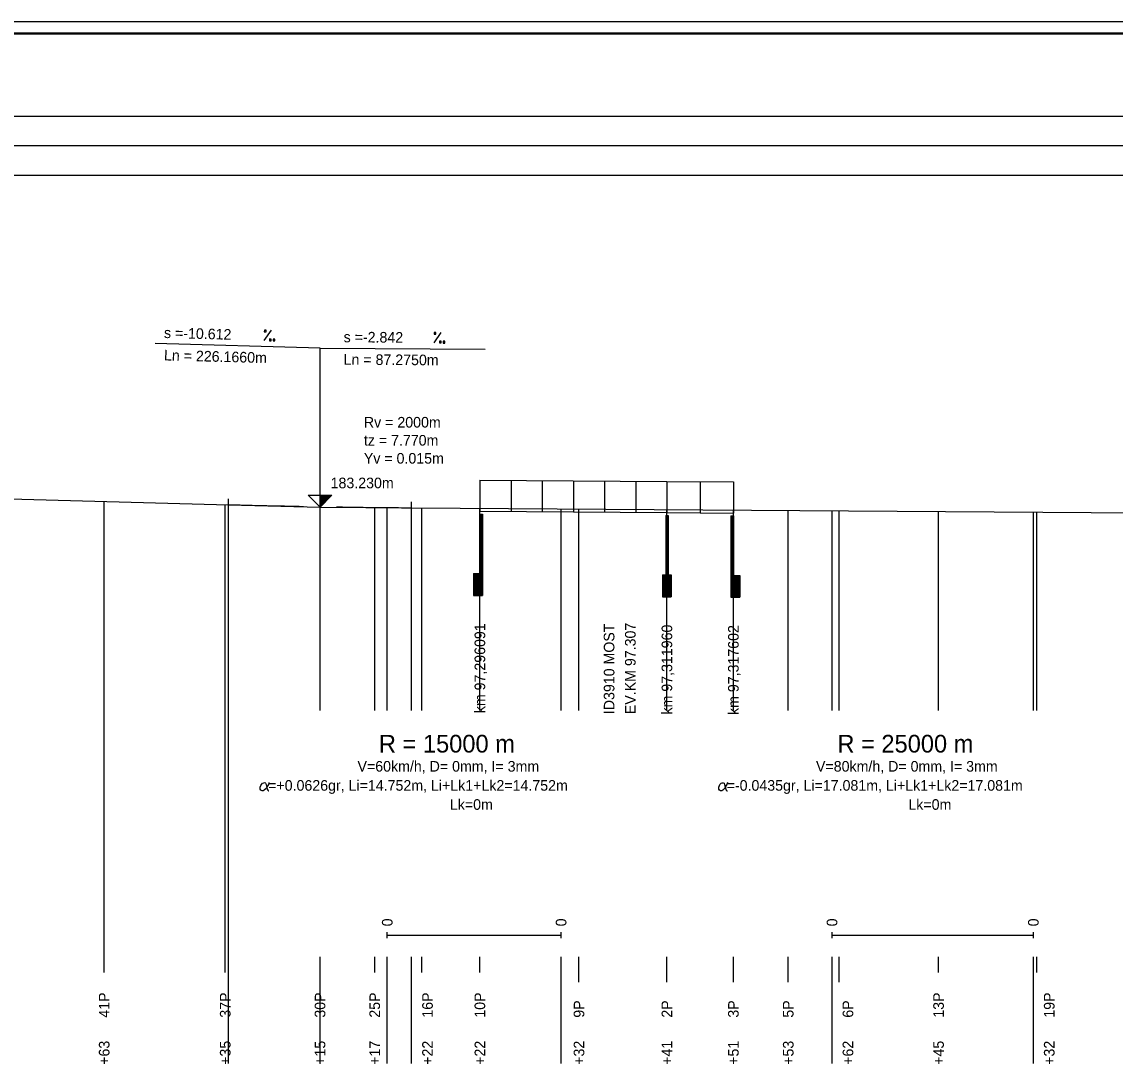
# Model space of a CAD drawing. Extents: x 0 to 10087, y -805 to 297.
# Drawn here: x 1894.5 to 2080, y 120.1 to 297 of the extents above; entities that cross this region are included whole.
import ezdxf

# ---------------------------------------------------------------- set-up
doc = ezdxf.new("R2010")
doc.units = 0
for name, color, linetype in [('CARKY_HODNOT', 7, 'Continuous'), ('NIVELETA_CARA', 7, 'Continuous'), ('NIVELETA_TEXT', 7, 'Continuous'), ('OBJEKTY_TEXT', 7, 'Continuous'), ('OBJEKTY_TVAR', 7, 'Continuous'), ('PARAM_R', 7, 'Continuous'), ('PARAM_TEXT', 7, 'Continuous'), ('PREV_CARA', 7, 'Continuous'), ('PREV_TEXT', 7, 'Continuous'), ('RAM', 7, 'Continuous'), ('TEXT', 7, 'Continuous')]:
    doc.layers.add(name, color=color, linetype=linetype)

msp = doc.modelspace()

# ---------------------------------------------------------------- linework, layer by layer
at = {"layer": 'CARKY_HODNOT'}
for p, q in [((1908.42, 138.35), (1908.42, 215.62)), ((1928.96, 138.35), (1928.96, 215.08)), ((1929.51, 138.35), (1929.51, 215.06)), ((1945.05, 180.14), (1945.05, 214.73)), ((1945.05, 180.14), (1945.05, 214.73)), ((1954.33, 180.14), (1954.33, 214.6)), ((1956.46, 180.14), (1956.46, 214.57)), ((1960.59, 180.14), (1960.59, 214.54)), ((1962.34, 180.14), (1962.34, 214.53)), ((1972.18, 180.14), (1972.18, 214.46)), ((1985.96, 180.14), (1985.96, 214.36)), ((1989, 180.14), (1989, 214.34)), ((2003.92, 180.14), (2003.92, 214.23)), ((2015.2, 180.14), (2015.2, 214.15)), ((2024.51, 180.14), (2024.51, 214.09)), ((2031.94, 180.14), (2031.94, 214.03)), ((2033.13, 180.14), (2033.13, 214.02)), ((2050.02, 180.14), (2050.02, 213.9)), ((2066.11, 180.14), (2066.11, 213.79)), ((2066.7, 180.14), (2066.7, 213.79)), ((1908.42, 135.65), (1908.42, 138.35)), ((1928.96, 135.65), (1928.96, 138.35)), ((1929.51, 126.2), (1929.51, 138.35)), ((1945.05, 135.65), (1945.05, 138.35)), ((1945.05, 126.2), (1945.05, 138.35)), ((1954.33, 135.65), (1954.33, 138.35)), ((1956.46, 126.2), (1956.46, 138.35)), ((1960.59, 126.2), (1960.59, 138.35)), ((1962.34, 135.65), (1962.34, 138.35)), ((1972.18, 135.65), (1972.18, 138.35)), ((1985.96, 126.2), (1985.96, 138.35)), ((1989, 134), (1989, 138.35)), ((2003.92, 134), (2003.92, 138.35)), ((2015.2, 134), (2015.2, 138.35)), ((2024.51, 134), (2024.51, 138.35)), ((2031.94, 126.2), (2031.94, 138.35)), ((2033.13, 134), (2033.13, 138.35)), ((2050.02, 135.65), (2050.02, 138.35)), ((2066.11, 126.2), (2066.11, 138.35)), ((2066.7, 135.65), (2066.7, 138.35)), ((1929.51, 120.25), (1929.51, 126.2)), ((1945.05, 120.25), (1945.05, 126.2)), ((1956.46, 120.25), (1956.46, 126.2)), ((1960.59, 120.25), (1960.59, 126.2)), ((1985.96, 120.25), (1985.96, 126.2)), ((2031.94, 120.25), (2031.94, 126.2)), ((2066.11, 120.25), (2066.11, 126.2))]:
    msp.add_line(p, q, dxfattribs=at)
at = {"layer": 'NIVELETA_CARA'}
for p, q in [((300, 281), (8321.33, 281)), ((300, 276), (8321.33, 276)), ((300, 271), (8321.33, 271)), ((1945.05, 241.65), (1917.05, 242.39)), ((1945.05, 214.65), (1945.05, 241.65)), ((1945.05, 241.65), (1973.05, 241.45)), ((1498.66, 226.49), (1929.51, 215.06)), ((1929.51, 215.06), (1929.51, 216.06)), ((1945.05, 214.65), (1943.05, 216.65)), ((1943.05, 216.65), (1947.05, 216.65)), ((1945.05, 214.65), (1945.05, 216.65)), ((1947.05, 216.65), (1945.05, 214.65)), ((1945.12, 214.72), (1945.12, 216.65)), ((1945.19, 214.78), (1945.19, 216.65)), ((1945.25, 214.85), (1945.25, 216.65)), ((1945.32, 214.92), (1945.32, 216.65)), ((1945.39, 214.98), (1945.39, 216.65)), ((1945.45, 215.05), (1945.45, 216.65)), ((1945.52, 215.12), (1945.52, 216.65)), ((1945.59, 215.18), (1945.59, 216.65)), ((1945.65, 215.25), (1945.65, 216.65)), ((1945.72, 215.32), (1945.72, 216.65)), ((1945.79, 215.38), (1945.79, 216.65)), ((1945.85, 215.45), (1945.85, 216.65)), ((1945.92, 215.52), (1945.92, 216.65)), ((1945.99, 215.58), (1945.99, 216.65)), ((1946.05, 215.65), (1946.05, 216.65)), ((1946.12, 215.72), (1946.12, 216.65)), ((1946.19, 215.78), (1946.19, 216.65)), ((1946.25, 215.85), (1946.25, 216.65)), ((1946.32, 215.92), (1946.32, 216.65)), ((1946.39, 215.98), (1946.39, 216.65)), ((1946.45, 216.05), (1946.45, 216.65)), ((1946.52, 216.12), (1946.52, 216.65)), ((1946.59, 216.18), (1946.59, 216.65)), ((1946.65, 216.25), (1946.65, 216.65)), ((1946.72, 216.32), (1946.72, 216.65)), ((1946.79, 216.38), (1946.79, 216.65)), ((1946.85, 216.45), (1946.85, 216.65)), ((1946.92, 216.52), (1946.92, 216.65)), ((1946.99, 216.58), (1946.99, 216.65)), ((1960.59, 214.54), (1960.59, 215.54)), ((1929.51, 215.06), (1945.05, 214.65)), ((1929.51, 215.06), (1930.01, 215.05)), ((1930.01, 215.05), (1930.51, 215.04)), ((1930.51, 215.04), (1931.01, 215.02)), ((1931.01, 215.02), (1931.51, 215.01)), ((1931.51, 215.01), (1932.01, 215)), ((1932.01, 215), (1932.51, 214.99)), ((1932.51, 214.99), (1933.01, 214.97)), ((1933.01, 214.97), (1933.51, 214.96)), ((1933.51, 214.96), (1934.01, 214.95)), ((1934.01, 214.95), (1934.51, 214.94)), ((1934.51, 214.94), (1935.01, 214.93)), ((1935.01, 214.93), (1935.51, 214.91)), ((1935.51, 214.91), (1936.01, 214.9)), ((1936.01, 214.9), (1936.51, 214.89)), ((1936.51, 214.89), (1937.01, 214.88)), ((1937.01, 214.88), (1937.51, 214.87)), ((1937.51, 214.87), (1938.01, 214.86)), ((1938.01, 214.86), (1938.51, 214.85)), ((1938.51, 214.85), (1939.01, 214.84)), ((1939.01, 214.84), (1939.51, 214.83)), ((1939.51, 214.83), (1940.01, 214.82)), ((1940.01, 214.82), (1940.51, 214.81)), ((1940.51, 214.81), (1941.01, 214.8)), ((1941.01, 214.8), (1941.51, 214.79)), ((1941.51, 214.79), (1942.01, 214.78)), ((1942.01, 214.78), (1942.25, 214.78)), ((1945.05, 214.65), (1960.59, 214.54)), ((1947.85, 214.68), (1948.35, 214.67)), ((1948.35, 214.67), (1948.85, 214.67)), ((1948.85, 214.67), (1949.35, 214.66)), ((1949.35, 214.66), (1949.85, 214.65)), ((1949.85, 214.65), (1950.35, 214.65)), ((1950.35, 214.65), (1950.85, 214.64)), ((1950.85, 214.64), (1951.35, 214.63)), ((1951.35, 214.63), (1951.85, 214.63)), ((1951.85, 214.63), (1952.35, 214.62)), ((1952.35, 214.62), (1952.85, 214.61)), ((1952.85, 214.61), (1953.35, 214.61)), ((1953.35, 214.61), (1953.85, 214.6)), ((1953.85, 214.6), (1954.35, 214.6)), ((1954.35, 214.6), (1954.85, 214.59)), ((1954.85, 214.59), (1955.35, 214.59)), ((1955.35, 214.59), (1955.85, 214.58)), ((1955.85, 214.58), (1956.35, 214.58)), ((1956.35, 214.58), (1956.85, 214.57)), ((1956.85, 214.57), (1957.35, 214.57)), ((1957.35, 214.57), (1957.85, 214.56)), ((1957.85, 214.56), (1958.35, 214.56)), ((1958.35, 214.56), (1958.85, 214.55)), ((1958.85, 214.55), (1959.35, 214.55)), ((1959.35, 214.55), (1959.85, 214.54)), ((1959.85, 214.54), (1960.35, 214.54)), ((1960.35, 214.54), (1960.59, 214.54)), ((1960.59, 214.54), (2116.91, 213.43))]:
    msp.add_line(p, q, dxfattribs=at)
at = {"layer": 'NIVELETA_TEXT'}
for p, q in [((1935.55, 242.91), (1936.79, 244.67)), ((1935.6, 244.7), (1935.59, 244.4)), ((1935.59, 244.4), (1935.89, 244.39)), ((1935.9, 244.69), (1935.6, 244.7)), ((1935.6, 244.7), (1935.6, 244.69)), ((1935.89, 244.39), (1935.9, 244.69)), ((1936.47, 243.18), (1936.46, 242.88)), ((1936.76, 243.17), (1936.47, 243.18)), ((1936.47, 243.18), (1936.47, 243.17)), ((1936.76, 242.87), (1936.76, 243.17)), ((1937.08, 243.16), (1937.07, 242.86)), ((1937.09, 243.16), (1937.08, 243.16)), ((1937.38, 243.15), (1937.09, 243.16)), ((1937.37, 242.86), (1937.38, 243.15)), ((1964.41, 242.52), (1965.61, 244.3)), ((1964.42, 244.31), (1964.42, 244.01)), ((1964.72, 244.31), (1964.42, 244.31)), ((1964.42, 244.31), (1964.42, 244.3)), ((1964.42, 244.01), (1964.71, 244.01)), ((1964.71, 244.01), (1964.72, 244.31)), ((1936.46, 242.88), (1936.76, 242.87)), ((1937.07, 242.86), (1937.37, 242.86)), ((1965.32, 242.81), (1965.31, 242.51)), ((1965.31, 242.51), (1965.61, 242.51)), ((1965.61, 242.8), (1965.32, 242.81)), ((1965.32, 242.81), (1965.32, 242.8)), ((1965.61, 242.51), (1965.61, 242.8)), ((1965.93, 242.8), (1965.93, 242.5)), ((1965.94, 242.8), (1965.93, 242.8)), ((1965.93, 242.5), (1966.23, 242.5)), ((1966.23, 242.8), (1965.94, 242.8)), ((1966.23, 242.5), (1966.23, 242.8))]:
    msp.add_line(p, q, dxfattribs=at)
at = {"layer": 'OBJEKTY_TVAR'}
for p, q in [((1972.18, 219.25), (1972.18, 213.96)), ((1972.18, 219.25), (2003.92, 219.02)), ((1977.47, 219.21), (1977.47, 213.92)), ((1982.76, 219.17), (1982.76, 213.88)), ((1988.05, 219.13), (1988.05, 213.84)), ((1993.34, 219.1), (1993.34, 213.81)), ((1998.63, 219.06), (1998.63, 213.77)), ((2003.92, 219.02), (2003.92, 213.73)), ((2003.92, 219.02), (2015.2, 218.94)), ((2009.56, 218.98), (2009.56, 213.69)), ((2015.2, 218.94), (2015.2, 213.65)), ((2003.92, 216.73), (2003.92, 213.73)), ((1972.18, 213.96), (2003.92, 213.73)), ((1972.18, 213.46), (1972.18, 203.38)), ((1972.18, 213.46), (1972.61, 213.46)), ((1972.28, 213.46), (1972.28, 203.38)), ((1972.38, 213.46), (1972.38, 203.38)), ((1972.4, 213.46), (1972.4, 203.38)), ((1972.48, 213.46), (1972.48, 203.38)), ((1972.58, 213.46), (1972.58, 203.38)), ((1972.61, 213.46), (1972.61, 203.38)), ((2003.92, 213.73), (2015.2, 213.65)), ((2003.71, 213.23), (2003.71, 203.15)), ((2003.71, 213.23), (2004.14, 213.23)), ((2003.81, 213.23), (2003.81, 203.15)), ((2003.91, 213.23), (2003.91, 203.15)), ((2003.92, 213.23), (2003.92, 203.15)), ((2004.01, 213.23), (2004.01, 203.15)), ((2004.11, 213.23), (2004.11, 203.15)), ((2004.14, 213.23), (2004.14, 203.15)), ((2014.78, 213.15), (2014.78, 203.07)), ((2014.78, 213.15), (2015.2, 213.15)), ((2014.88, 213.15), (2014.88, 203.07)), ((2014.98, 213.15), (2014.98, 203.07)), ((2014.99, 213.15), (2014.99, 203.07)), ((2015.08, 213.15), (2015.08, 203.07)), ((2015.18, 213.15), (2015.18, 203.07)), ((2015.2, 213.15), (2015.2, 203.07)), ((1971.11, 203.38), (1972.61, 203.38)), ((1971.11, 203.38), (1971.11, 199.67)), ((1971.11, 203.28), (1972.61, 203.28)), ((1971.11, 203.18), (1972.61, 203.18)), ((1971.11, 203.08), (1972.61, 203.08)), ((1971.11, 202.98), (1972.61, 202.98)), ((1971.11, 202.88), (1972.61, 202.88)), ((1971.11, 202.78), (1972.61, 202.78)), ((1971.11, 202.68), (1972.61, 202.68)), ((1971.11, 202.58), (1972.61, 202.58)), ((1971.11, 202.48), (1972.61, 202.48)), ((1971.11, 202.38), (1972.61, 202.38)), ((1971.11, 202.28), (1972.61, 202.28)), ((1972.61, 203.38), (1972.61, 199.67)), ((2003.17, 203.15), (2004.67, 203.15)), ((2003.17, 203.15), (2003.17, 199.45)), ((2003.17, 203.05), (2004.67, 203.05)), ((2003.17, 202.95), (2004.67, 202.95)), ((2003.17, 202.85), (2004.67, 202.85)), ((2003.17, 202.75), (2004.67, 202.75)), ((2003.17, 202.65), (2004.67, 202.65)), ((2003.17, 202.55), (2004.67, 202.55)), ((2003.17, 202.45), (2004.67, 202.45)), ((2003.17, 202.35), (2004.67, 202.35)), ((2003.17, 202.25), (2004.67, 202.25)), ((2004.67, 203.15), (2004.67, 199.45)), ((2014.78, 203.07), (2016.28, 203.07)), ((2014.78, 203.07), (2014.78, 199.37)), ((2014.78, 202.97), (2016.28, 202.97)), ((2014.78, 202.87), (2016.28, 202.87)), ((2014.78, 202.77), (2016.28, 202.77)), ((2014.78, 202.67), (2016.28, 202.67)), ((2014.78, 202.57), (2016.28, 202.57)), ((2014.78, 202.47), (2016.28, 202.47)), ((2014.78, 202.37), (2016.28, 202.37)), ((2014.78, 202.27), (2016.28, 202.27)), ((2016.28, 203.07), (2016.28, 199.37)), ((1971.11, 202.18), (1972.61, 202.18)), ((1971.11, 202.08), (1972.61, 202.08)), ((1971.11, 201.98), (1972.61, 201.98)), ((1971.11, 201.88), (1972.61, 201.88)), ((1971.11, 201.78), (1972.61, 201.78)), ((1971.11, 201.68), (1972.61, 201.68)), ((1971.11, 201.58), (1972.61, 201.58)), ((1971.11, 201.48), (1972.61, 201.48)), ((1971.11, 201.38), (1972.61, 201.38)), ((1971.11, 201.28), (1972.61, 201.28)), ((1971.11, 201.18), (1972.61, 201.18)), ((1971.11, 201.08), (1972.61, 201.08)), ((1971.11, 200.98), (1972.61, 200.98)), ((1971.11, 200.88), (1972.61, 200.88)), ((1971.11, 200.78), (1972.61, 200.78)), ((1971.11, 200.68), (1972.61, 200.68)), ((1971.11, 200.58), (1972.61, 200.58)), ((1971.11, 200.48), (1972.61, 200.48)), ((2003.17, 202.15), (2004.67, 202.15)), ((2003.17, 202.05), (2004.67, 202.05)), ((2003.17, 201.95), (2004.67, 201.95)), ((2003.17, 201.85), (2004.67, 201.85)), ((2003.17, 201.75), (2004.67, 201.75)), ((2003.17, 201.65), (2004.67, 201.65)), ((2003.17, 201.55), (2004.67, 201.55)), ((2003.17, 201.45), (2004.67, 201.45)), ((2003.17, 201.35), (2004.67, 201.35)), ((2003.17, 201.25), (2004.67, 201.25)), ((2003.17, 201.15), (2004.67, 201.15)), ((2003.17, 201.05), (2004.67, 201.05)), ((2003.17, 200.95), (2004.67, 200.95)), ((2003.17, 200.85), (2004.67, 200.85)), ((2003.17, 200.75), (2004.67, 200.75)), ((2003.17, 200.65), (2004.67, 200.65)), ((2003.17, 200.55), (2004.67, 200.55)), ((2003.17, 200.45), (2004.67, 200.45)), ((2014.78, 202.17), (2016.28, 202.17)), ((2014.78, 202.07), (2016.28, 202.07)), ((2014.78, 201.97), (2016.28, 201.97)), ((2014.78, 201.87), (2016.28, 201.87)), ((2014.78, 201.77), (2016.28, 201.77)), ((2014.78, 201.67), (2016.28, 201.67)), ((2014.78, 201.57), (2016.28, 201.57)), ((2014.78, 201.47), (2016.28, 201.47)), ((2014.78, 201.37), (2016.28, 201.37)), ((2014.78, 201.27), (2016.28, 201.27)), ((2014.78, 201.17), (2016.28, 201.17)), ((2014.78, 201.07), (2016.28, 201.07)), ((2014.78, 200.97), (2016.28, 200.97)), ((2014.78, 200.87), (2016.28, 200.87)), ((2014.78, 200.77), (2016.28, 200.77)), ((2014.78, 200.67), (2016.28, 200.67)), ((2014.78, 200.57), (2016.28, 200.57)), ((2014.78, 200.47), (2016.28, 200.47)), ((1971.11, 200.38), (1972.61, 200.38)), ((1971.11, 200.28), (1972.61, 200.28)), ((1971.11, 200.18), (1972.61, 200.18)), ((1971.11, 200.08), (1972.61, 200.08)), ((1971.11, 199.98), (1972.61, 199.98)), ((1971.11, 199.88), (1972.61, 199.88)), ((1971.11, 199.78), (1972.61, 199.78)), ((1971.11, 199.68), (1972.61, 199.68)), ((1971.11, 199.67), (1972.61, 199.67)), ((2003.17, 200.35), (2004.67, 200.35)), ((2003.17, 200.25), (2004.67, 200.25)), ((2003.17, 200.15), (2004.67, 200.15)), ((2003.17, 200.05), (2004.67, 200.05)), ((2003.17, 199.95), (2004.67, 199.95)), ((2003.17, 199.85), (2004.67, 199.85)), ((2003.17, 199.75), (2004.67, 199.75)), ((2003.17, 199.65), (2004.67, 199.65)), ((2003.17, 199.55), (2004.67, 199.55)), ((2003.17, 199.45), (2004.67, 199.45)), ((2003.17, 199.45), (2004.67, 199.45)), ((2014.78, 200.37), (2016.28, 200.37)), ((2014.78, 200.27), (2016.28, 200.27)), ((2014.78, 200.17), (2016.28, 200.17)), ((2014.78, 200.07), (2016.28, 200.07)), ((2014.78, 199.97), (2016.28, 199.97)), ((2014.78, 199.87), (2016.28, 199.87)), ((2014.78, 199.77), (2016.28, 199.77)), ((2014.78, 199.67), (2016.28, 199.67)), ((2014.78, 199.57), (2016.28, 199.57)), ((2014.78, 199.47), (2016.28, 199.47)), ((2014.78, 199.37), (2016.28, 199.37)), ((2014.78, 199.37), (2016.28, 199.37))]:
    msp.add_line(p, q, dxfattribs=at)
at = {"layer": 'PARAM_TEXT'}
for p, q in [((1934.91, 167.11), (1935, 167.39)), ((1934.91, 166.81), (1934.91, 167.11)), ((1935, 167.39), (1935.11, 167.59)), ((1935.11, 167.59), (1935.31, 167.79)), ((1935.31, 167.79), (1935.49, 167.88)), ((1935.49, 167.88), (1935.68, 167.89)), ((1935.68, 167.89), (1935.8, 167.78)), ((1935.8, 167.78), (1935.9, 167.59)), ((1936.09, 167.21), (1935.89, 166.92)), ((1935.9, 167.59), (1936.09, 166.81)), ((1936.18, 167.41), (1936.09, 167.21)), ((1936.28, 167.6), (1936.18, 167.41)), ((1936.38, 167.89), (1936.28, 167.6)), ((2012.72, 167.1), (2012.82, 167.39)), ((2012.72, 166.81), (2012.72, 167.1)), ((2012.82, 167.39), (2012.92, 167.59)), ((2012.92, 167.59), (2013.12, 167.79)), ((2013.12, 167.79), (2013.3, 167.88)), ((2013.3, 167.88), (2013.49, 167.88)), ((2013.49, 167.88), (2013.61, 167.78)), ((2013.61, 167.78), (2013.71, 167.58)), ((2013.9, 167.21), (2013.7, 166.91)), ((2013.71, 167.58), (2013.9, 166.81)), ((2014, 167.4), (2013.9, 167.21)), ((2014.1, 167.6), (2014, 167.4)), ((2014.19, 167.89), (2014.1, 167.6)), ((1935.01, 166.62), (1934.91, 166.81)), ((1935.21, 166.52), (1935.01, 166.62)), ((1935.4, 166.52), (1935.21, 166.52)), ((1935.59, 166.62), (1935.4, 166.52)), ((1935.89, 166.92), (1935.59, 166.62)), ((1936.09, 166.81), (1936.18, 166.62)), ((1936.18, 166.62), (1936.28, 166.52)), ((1936.28, 166.52), (1936.36, 166.52)), ((2012.82, 166.61), (2012.72, 166.81)), ((2013.02, 166.52), (2012.82, 166.61)), ((2013.22, 166.52), (2013.02, 166.52)), ((2013.41, 166.61), (2013.22, 166.52)), ((2013.7, 166.91), (2013.41, 166.61)), ((2013.9, 166.81), (2014, 166.61)), ((2014, 166.61), (2014.09, 166.51)), ((2014.09, 166.51), (2014.18, 166.51))]:
    msp.add_line(p, q, dxfattribs=at)
at = {"layer": 'PREV_CARA'}
for p, q in [((1956.46, 142), (1985.96, 142)), ((2031.94, 142), (2066.11, 142))]:
    msp.add_line(p, q, dxfattribs=at)
at = {"layer": 'PREV_TEXT'}
for p, q in [((1956.46, 141.5), (1956.46, 142.5)), ((1985.96, 141.5), (1985.96, 142.5)), ((2031.94, 141.5), (2031.94, 142.5)), ((2066.11, 141.5), (2066.11, 142.5))]:
    msp.add_line(p, q, dxfattribs=at)
at = {"layer": 'RAM'}
for p, q in [((8636.33, 297), (0, 297)), ((8634.33, 295.1), (2, 295.1)), ((8634.33, 295), (2, 295)), ((8634.33, 294.9), (2, 294.9))]:
    msp.add_line(p, q, dxfattribs=at)

# ---------------------------------------------------------------- texts
at = {"layer": 'NIVELETA_TEXT'}
for s, rotation, p in [('s =-10.612', 358.4803, (1918.55, 243.35)), ('s =-2.842', 359.593, (1949.05, 242.62)), ('Ln = 226.1660m', 358.4803, (1918.55, 239.55)), ('Ln = 87.2750m', 359.593, (1949.05, 238.82))]:
    msp.add_text(s, height=1.8, rotation=rotation, dxfattribs=at).set_placement(p)
for s, p in [('Rv = 2000m', (1952.49, 228.15)), ('tz = 7.770m', (1952.49, 225.09)), ('Yv = 0.015m', (1952.49, 222.03)), ('183.230m', (1946.85, 217.85))]:
    msp.add_text(s, height=1.8, dxfattribs=at).set_placement(p)
at = {"layer": 'OBJEKTY_TEXT'}
for s, p in [('ID3910 MOST ', (1995.01, 179.51)), ('EV.KM 97.307', (1998.61, 179.51)), ('km 97,296091', (1973.08, 179.67)), ('km 97,311960', (2004.82, 179.45)), ('km 97,317602', (2016.1, 179.37))]:
    msp.add_text(s, height=1.8, rotation=90, dxfattribs=at).set_placement(p)
at = {"layer": 'PARAM_R'}
for s, p in [('R = 15000 m', (1955.04, 173)), ('R = 25000 m', (2032.85, 173))]:
    msp.add_text(s, height=3, dxfattribs=at).set_placement(p)
at = {"layer": 'PARAM_TEXT'}
for s, p in [('V=60km/h, D= 0mm, I= 3mm', (1951.41, 169.76)), ('V=80km/h, D= 0mm, I= 3mm', (2029.22, 169.76)), ('  =+0.0626gr, Li=14.752m, Li+Lk1+Lk2=14.752m', (1934.91, 166.52)), ('  =-0.0435gr, Li=17.081m, Li+Lk1+Lk2=17.081m', (2012.72, 166.52)), ('Lk=0m', (1967.09, 163.28)), ('Lk=0m', (2044.9, 163.28))]:
    msp.add_text(s, height=1.8, dxfattribs=at).set_placement(p)
at = {"layer": 'PREV_TEXT'}
for p in [(1957.36, 143.5), (1986.86, 143.5), (2032.84, 143.5), (2067.01, 143.5)]:
    msp.add_text('0', height=1.8, rotation=90, dxfattribs=at).set_placement(p)
at = {"layer": 'TEXT'}
for s, p in [('41P', (1909.32, 128)), ('37P', (1929.86, 128)), ('30P', (1945.95, 128)), ('25P', (1955.23, 128)), ('16P', (1964.19, 128)), ('10P', (1973.08, 128)), ('13P', (2050.92, 128)), ('19P', (2069.7, 128)), ('9P', (1989.9, 128)), ('2P', (2004.82, 128)), ('3P', (2016.1, 128)), ('5P', (2025.41, 128)), ('6P', (2035.54, 128)), ('+63', (1909.32, 120)), ('+35', (1929.86, 120)), ('+15', (1945.95, 120)), ('+17', (1955.23, 120)), ('+22', (1964.19, 120)), ('+22', (1973.08, 120)), ('+32', (1989.9, 120)), ('+41', (2004.82, 120)), ('+51', (2016.1, 120)), ('+53', (2025.41, 120)), ('+62', (2035.54, 120)), ('+45', (2050.92, 120)), ('+32', (2069.7, 120))]:
    msp.add_text(s, height=1.8, rotation=90, dxfattribs=at).set_placement(p)

doc.saveas('drawing.dxf')
